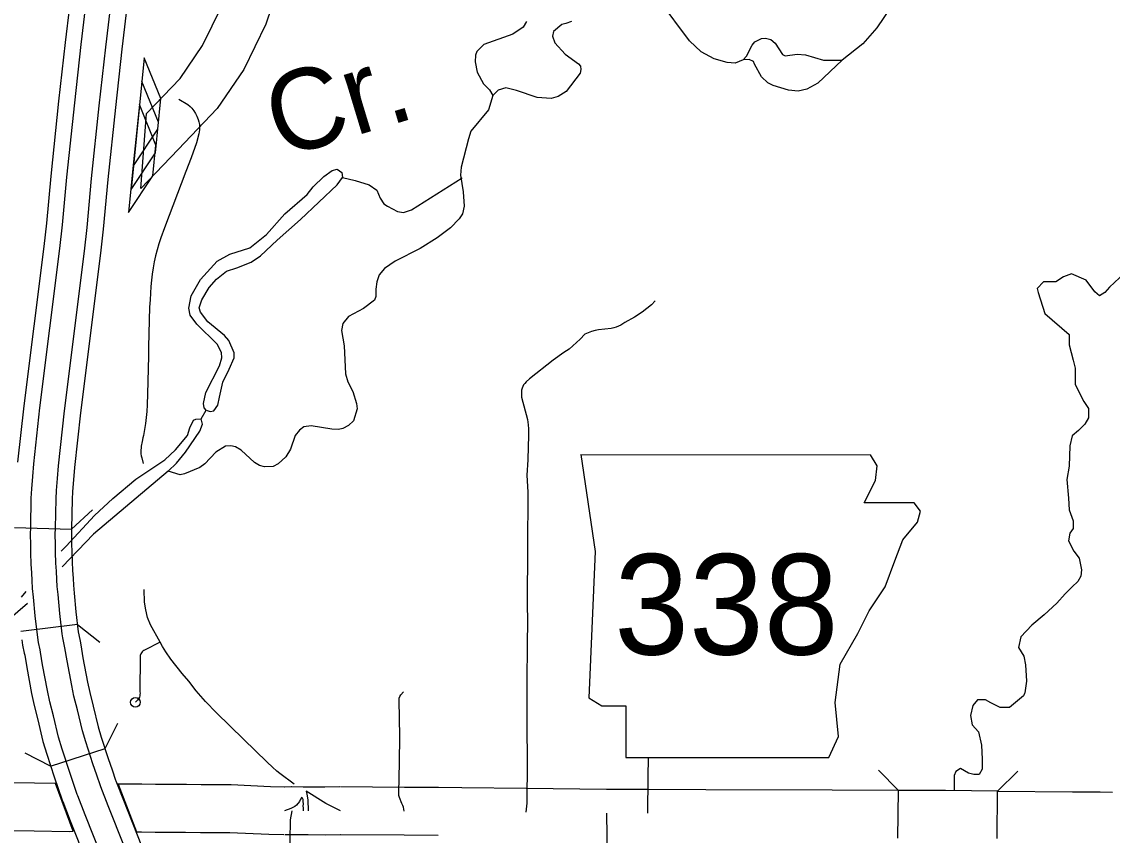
# Model space of a CAD drawing. Extents: x -19 to 366, y -4 to 359.
# Drawn here: x 147.621 to 148.706, y 185.934 to 186.744 of the extents above; entities that cross this region are included whole.
import ezdxf

# ---------------------------------------------------------------- set-up
doc = ezdxf.new("R2010")
doc.units = 0
for name, color, linetype in [('Level 10', 7, 'Continuous'), ('Level 19', 7, 'Continuous'), ('Level 21', 7, 'Continuous'), ('Level 33', 7, 'Continuous'), ('Level 34', 7, 'Continuous'), ('Level 35', 7, 'Continuous'), ('Level 37', 7, 'Continuous'), ('Level 39', 7, 'Continuous'), ('Level 42', 7, 'Continuous'), ('Level 60', 7, 'Continuous')]:
    doc.layers.add(name, color=color, linetype=linetype)

msp = doc.modelspace()

# ---------------------------------------------------------------- linework, layer by layer
at = {"layer": 'Level 10'}
for p, q in [((147.7395, 186.5778), (147.7453, 186.6523)), ((147.8893, 185.9824), (147.882, 185.9823)), ((147.9011, 185.9823), (147.8897, 185.9824)), ((147.9062, 185.9823), (147.9011, 185.9823)), ((148.0018, 185.982), (147.9381, 185.9825)), ((148.0357, 185.9818), (148.0018, 185.982)), ((148.0018, 185.982), (148.0018, 185.982)), ((148.0587, 185.9817), (148.0356, 185.9818)), ((148.1228, 185.9809), (148.0589, 185.9817)), ((148.203, 185.98), (148.1227, 185.9809)), ((148.2439, 185.9799), (148.2028, 185.98)), ((148.4925, 185.9315), (148.4932, 185.9788)), ((148.5912, 185.931), (148.5917, 185.9783)), ((148.6936, 185.9775), (148.706, 185.9774)), ((148.6936, 185.9775), (148.6936, 185.9775)), ((147.8826, 185.935), (147.8899, 185.9351)), ((147.8895, 185.935), (147.9009, 185.935)), ((147.9008, 185.935), (147.9059, 185.935)), ((147.9378, 185.9351), (148.0014, 185.9347)), ((148.0014, 185.9347), (148.0353, 185.9344))]:
    msp.add_line(p, q, dxfattribs=at)
for points in [[(147.7453, 186.6523), (147.7785, 186.6872), (147.8009, 186.7199), (147.8201, 186.7592), (147.8324, 186.7961), (147.8567, 186.8438), (147.8792, 186.8727), (147.9065, 186.897), (147.9458, 186.929), (147.9614, 186.9469)], [(147.9971, 186.9159), (147.9788, 186.8948), (147.9372, 186.861), (147.9139, 186.8402), (147.8969, 186.8183), (147.8762, 186.7777), (147.864, 186.7412), (147.8419, 186.696), (147.8154, 186.6573), (147.7765, 186.6164), (147.7395, 186.5778)], [(147.6722, 185.9383), (147.6546, 185.9858), (147.6338, 185.9861), (147.5718, 185.9865), (147.5373, 185.987)], [(147.8829, 185.9823), (147.8684, 185.9827), (147.8295, 185.9844), (147.8172, 185.9846), (147.7995, 185.9845), (147.7848, 185.9849), (147.7542, 185.985), (147.7406, 185.9852), (147.7243, 185.9852), (147.7168, 185.9853)], [(147.717, 185.9853), (147.7353, 185.9379), (147.7402, 185.9379), (147.7537, 185.9376), (147.7841, 185.9375), (147.799, 185.9371), (147.817, 185.9372), (147.8281, 185.9371), (147.8668, 185.9353), (147.8817, 185.935)], [(147.9375, 185.9825), (147.9225, 185.9822), (147.9062, 185.9823)], [(148.4932, 185.9788), (148.427, 185.9792), (148.3016, 185.9796), (148.244, 185.9799)], [(148.5917, 185.9783), (148.5398, 185.9788), (148.4932, 185.9788)], [(148.5917, 185.9783), (148.6661, 185.9777), (148.6936, 185.9775)], [(147.5366, 185.9396), (147.5713, 185.9391), (147.6333, 185.9388), (147.6683, 185.9382), (147.6722, 185.9383)], [(147.9059, 185.935), (147.9228, 185.9349), (147.9384, 185.9351)]]:
    msp.add_lwpolyline(points, dxfattribs=at)
at = {"layer": 'Level 19'}
for points in [[(147.6685, 186.7587), (147.6643, 186.7229), (147.6578, 186.6646), (147.65, 186.5899), (147.6456, 186.5431), (147.6431, 186.5201), (147.6233, 186.3616)], [(147.6392, 186.3596), (147.659, 186.5182), (147.6616, 186.5415), (147.666, 186.589), (147.6738, 186.6628), (147.6803, 186.721), (147.6845, 186.757)], [(147.6637, 186.3566), (147.6835, 186.5154), (147.6861, 186.539), (147.6906, 186.5876), (147.6982, 186.66), (147.7047, 186.7182), (147.709, 186.7543)], [(147.725, 186.7525), (147.7207, 186.7164), (147.7142, 186.6582), (147.7067, 186.5867), (147.7021, 186.5373), (147.6995, 186.5135), (147.6796, 186.3546)], [(147.6233, 186.3616), (147.6169, 186.3054)], [(147.6842, 185.9547), (147.6768, 185.9737), (147.6763, 185.9749), (147.6725, 185.986), (147.6685, 185.9977), (147.6613, 186.0199), (147.6578, 186.0318), (147.6527, 186.0531), (147.6491, 186.0672), (147.6467, 186.0785), (147.6418, 186.1038), (147.6399, 186.1164), (147.6394, 186.1188), (147.6378, 186.1262), (147.637, 186.1311), (147.6344, 186.1525), (147.6328, 186.1712), (147.6317, 186.1799), (147.6315, 186.1878), (147.631, 186.1955), (147.6305, 186.2039), (147.6301, 186.2154), (147.63, 186.2236), (147.6297, 186.2336), (147.63, 186.2408), (147.6306, 186.2698), (147.6311, 186.2791), (147.6321, 186.2911), (147.633, 186.304), (147.6392, 186.3596)], [(147.7072, 185.9636), (147.6998, 185.9826), (147.6994, 185.9835), (147.6958, 185.994), (147.6919, 186.0055), (147.6848, 186.0272), (147.6816, 186.0381), (147.6766, 186.059), (147.673, 186.0728), (147.6708, 186.0834), (147.6661, 186.108), (147.6641, 186.1209), (147.6634, 186.124), (147.662, 186.1307), (147.6614, 186.1346), (147.6589, 186.155), (147.6573, 186.1737), (147.6563, 186.1818), (147.6561, 186.1889), (147.6556, 186.1971), (147.655, 186.2051), (147.6547, 186.2159), (147.6546, 186.224), (147.6544, 186.2335), (147.6546, 186.24), (147.6552, 186.2689), (147.6556, 186.2774), (147.6566, 186.2892), (147.6575, 186.3017), (147.6637, 186.3566)], [(147.6796, 186.3546), (147.6735, 186.3003), (147.6727, 186.2879), (147.6717, 186.2763), (147.6713, 186.2684), (147.6707, 186.2396), (147.6705, 186.2334), (147.6707, 186.2243), (147.6708, 186.2162), (147.6711, 186.2059), (147.6716, 186.1981), (147.6722, 186.1897), (147.6724, 186.183), (147.6733, 186.1753), (147.6749, 186.1567), (147.6773, 186.1368), (147.6778, 186.1336), (147.6792, 186.1274), (147.6799, 186.1239), (147.682, 186.1108), (147.6866, 186.0865), (147.6887, 186.0765), (147.6922, 186.0629), (147.6971, 186.0423), (147.7002, 186.032), (147.7071, 186.0106), (147.711, 185.9993), (147.7145, 185.9891), (147.7148, 185.9885), (147.7222, 185.9694)], [(147.6211, 186.1289), (147.622, 186.1233), (147.6236, 186.1154), (147.624, 186.1135), (147.626, 186.1011), (147.6309, 186.0753), (147.6334, 186.0635), (147.6371, 186.0492), (147.6422, 186.0276), (147.6459, 186.0152), (147.6532, 185.9926), (147.6573, 185.9808), (147.6612, 185.9693), (147.6618, 185.9678), (147.6692, 185.9488)], [(147.8703, 185.5536), (147.8664, 185.5633), (147.8571, 185.5869), (147.8425, 185.6231), (147.8329, 185.6475), (147.8206, 185.6778), (147.802, 185.7254), (147.7973, 185.7369), (147.7813, 185.7769), (147.7752, 185.7918), (147.7696, 185.806), (147.7552, 185.8421), (147.7389, 185.8836), (147.7072, 185.9636)], [(147.7222, 185.9694), (147.7538, 185.8895), (147.7701, 185.8481), (147.7846, 185.8119), (147.7901, 185.7978), (147.7963, 185.783), (147.8122, 185.7429), (147.8169, 185.7314), (147.8356, 185.6838), (147.8479, 185.6534), (147.8575, 185.629), (147.872, 185.5928), (147.8813, 185.5693), (147.8858, 185.5582), (147.8769, 185.5555), (147.8703, 185.5536)], [(147.8363, 185.5389), (147.8479, 185.5445), (147.8436, 185.554), (147.8342, 185.5778), (147.8196, 185.614), (147.8101, 185.6383), (147.7977, 185.6687), (147.7792, 185.7162), (147.7745, 185.7276), (147.7585, 185.7676), (147.7523, 185.7826), (147.7467, 185.797), (147.7323, 185.833), (147.716, 185.8746), (147.6842, 185.9547)], [(147.6692, 185.9488), (147.701, 185.8687), (147.7173, 185.8271), (147.7318, 185.7911), (147.7374, 185.7766), (147.7436, 185.7616), (147.7595, 185.7216), (147.7642, 185.7102), (147.7828, 185.6628), (147.7951, 185.6324), (147.8047, 185.608), (147.8193, 185.5718), (147.8287, 185.5479), (147.8336, 185.5374), (147.8363, 185.5389)]]:
    msp.add_lwpolyline(points, dxfattribs=at)
at = {"layer": 'Level 21'}
for p, q in [((148.1771, 186.313), (148.1915, 186.2168)), ((148.4719, 186.3018), (148.4652, 186.3128)), ((148.4703, 186.2873), (148.4719, 186.3018)), ((148.4591, 186.2649), (148.4703, 186.2873)), ((148.5087, 186.2649), (148.4591, 186.2649)), ((148.5151, 186.2569), (148.5087, 186.2649)), ((148.5119, 186.2457), (148.5151, 186.2569)), ((148.4975, 186.2281), (148.5119, 186.2457)), ((148.4895, 186.2072), (148.4975, 186.2281)), ((148.1915, 186.2168), (148.1851, 186.0711)), ((148.4799, 186.1816), (148.4895, 186.2072)), ((148.4639, 186.1576), (148.4799, 186.1816)), ((148.4527, 186.1351), (148.4639, 186.1576)), ((148.435, 186.1047), (148.4527, 186.1351)), ((148.4302, 186.0663), (148.435, 186.1047)), ((148.1851, 186.0711), (148.1979, 186.063)), ((148.1979, 186.063), (148.222, 186.063)), ((148.222, 186.063), (148.222, 186.0118)), ((148.4334, 186.0326), (148.4302, 186.0663)), ((148.4238, 186.0118), (148.4334, 186.0326)), ((148.222, 186.0118), (148.4238, 186.0118))]:
    msp.add_line(p, q, dxfattribs=at)
msp.add_lwpolyline([(148.1771, 186.313), (148.4652, 186.3128)], dxfattribs=at)
at = {"layer": 'Level 33'}
for points in [[(147.7772, 186.6667), (147.7862, 186.6612), (147.7887, 186.6593), (147.7903, 186.6576), (147.7923, 186.6551), (147.794, 186.6524), (147.7953, 186.6497), (147.7966, 186.6463), (147.7973, 186.6439), (147.7978, 186.6415), (147.798, 186.6389), (147.7979, 186.6361), (147.7973, 186.6321), (147.7948, 186.623), (147.7895, 186.6081), (147.7844, 186.5945), (147.763, 186.5385), (147.7595, 186.5286), (147.7575, 186.5227), (147.7558, 186.5168), (147.7542, 186.5108), (147.7529, 186.5048), (147.7517, 186.4987), (147.7507, 186.4926), (147.75, 186.4865), (147.7494, 186.4803), (147.7487, 186.467), (147.7482, 186.4597), (147.7473, 186.4203), (147.747, 186.4108), (147.7462, 186.3735), (147.7459, 186.3624), (147.7455, 186.356), (147.7449, 186.3499), (147.7442, 186.3439), (147.7433, 186.3379), (147.7421, 186.3319), (147.7416, 186.3298), (147.7409, 186.326), (147.74, 186.3215), (147.7397, 186.3196), (147.7395, 186.3176), (147.7395, 186.3164), (147.7395, 186.3157), (147.7396, 186.3137), (147.7399, 186.3118), (147.7404, 186.3099), (147.742, 186.3042)], [(147.7588, 186.1263), (147.7491, 186.1437), (147.7463, 186.1509), (147.7444, 186.1585), (147.7433, 186.1661), (147.743, 186.1787)], [(147.7588, 186.1263), (147.7433, 186.1184), (147.7424, 186.118), (147.7415, 186.1174), (147.7408, 186.1167), (147.7401, 186.1159), (147.7396, 186.115), (147.7392, 186.1141), (147.739, 186.1131), (147.7389, 186.1121), (147.7389, 186.1119), (147.7387, 186.0769), (147.7388, 186.0756), (147.7387, 186.0744), (147.7385, 186.0731), (147.7381, 186.0719), (147.7376, 186.0707), (147.737, 186.0696), (147.7362, 186.0686), (147.7356, 186.068), (147.7341, 186.0666)], [(147.8921, 185.9851), (147.8778, 185.9958), (147.8748, 185.9982), (147.8704, 186.0021), (147.8651, 186.0071), (147.8415, 186.0299), (147.8149, 186.0563), (147.804, 186.0675), (147.7947, 186.0781), (147.7872, 186.0875), (147.7806, 186.0953), (147.7695, 186.1097), (147.7645, 186.1169), (147.761, 186.1223), (147.7588, 186.1263)], [(148.0016, 185.9584), (148.0007, 185.9623), (148, 185.9641), (147.999, 185.9658), (147.9967, 185.9719), (147.9963, 185.9738), (147.9961, 185.9766), (147.9967, 186.0069), (147.997, 186.0328), (147.9964, 186.0684), (147.9966, 186.0706), (147.997, 186.0724), (147.9981, 186.0741), (148.0008, 186.0769)], [(147.9041, 185.9782), (147.9048, 185.9753), (147.9055, 185.9696), (147.906, 185.9586)], [(147.938, 185.9588), (147.9237, 185.9658), (147.9041, 185.9782)], [(147.8997, 185.9721), (147.8981, 185.9696), (147.8973, 185.9679), (147.8944, 185.9644), (147.8926, 185.9629), (147.8908, 185.9621), (147.8886, 185.9609), (147.8823, 185.9586)], [(147.8997, 185.9721), (147.9005, 185.9703), (147.9008, 185.9679), (147.9009, 185.9657), (147.9008, 185.9634), (147.901, 185.9618), (147.901, 185.9587)], [(148.2027, 185.9564), (148.2035, 185.9109), (148.2032, 185.8539), (148.2025, 185.7982), (148.2016, 185.699), (148.202, 185.6436), (148.2022, 185.6369), (148.203, 185.632), (148.2038, 185.6292), (148.2047, 185.6264), (148.2058, 185.6238), (148.2069, 185.6219)]]:
    msp.add_lwpolyline(points, dxfattribs=at)
msp.add_circle((147.7341, 186.0666), 0.00473, dxfattribs=at)
at = {"layer": 'Level 34'}
for points in [[(148.251, 186.466), (148.2475, 186.462), (148.2382, 186.4548), (148.2306, 186.4497), (148.221, 186.4444), (148.219, 186.443), (148.2168, 186.4417), (148.2146, 186.4407), (148.2123, 186.4397), (148.2099, 186.439), (148.2075, 186.4385), (148.1949, 186.4372), (148.1914, 186.4364), (148.1879, 186.4354), (148.1846, 186.4342), (148.1813, 186.4327), (148.1764, 186.4279), (148.1654, 186.4178), (148.1603, 186.4145), (148.1495, 186.407), (148.1261, 186.3885), (148.1227, 186.3853), (148.1214, 186.3839), (148.1203, 186.3824), (148.1194, 186.3808), (148.1187, 186.379), (148.1183, 186.3772), (148.118, 186.3754), (148.118, 186.3735), (148.1182, 186.3703), (148.1241, 186.3479), (148.1249, 186.3426), (148.1252, 186.3385), (148.1251, 186.3316), (148.1247, 186.3208), (148.1245, 186.3077), (148.1236, 186.2925), (148.1243, 186.2755), (148.1242, 186.2193), (148.1238, 186.1665), (148.124, 186.145), (148.1237, 186.1269), (148.1235, 186.0845), (148.1236, 186.0433), (148.1239, 186.0076), (148.1233, 185.9663), (148.1225, 185.9572)], [(148.244, 185.9812), (148.244, 185.9921), (148.2445, 186.0118)], [(148.2439, 185.9563), (148.2437, 185.9622), (148.2439, 185.9671), (148.244, 185.9812)], [(147.8896, 185.9587), (147.8882, 185.9498), (147.8872, 185.8879)]]:
    msp.add_lwpolyline(points, dxfattribs=at)
at = {"layer": 'Level 35'}
for points in [[(148.485, 186.757), (148.4716, 186.7375), (148.4578, 186.7217), (148.4372, 186.7053), (148.4128, 186.6826), (148.402, 186.6767), (148.3933, 186.6744), (148.3836, 186.6755), (148.3684, 186.6801), (148.3633, 186.683), (148.3568, 186.6888), (148.3498, 186.7013), (148.349, 186.7042), (148.3446, 186.7061), (148.3387, 186.7058), (148.3306, 186.7024), (148.3226, 186.7029), (148.3099, 186.7067), (148.297, 186.7136), (148.2853, 186.7246), (148.255, 186.7653)], [(148.1232, 186.744), (148.1198, 186.7381), (148.1096, 186.7311), (148.0808, 186.7209), (148.0738, 186.714), (148.0723, 186.7104), (148.072, 186.7038), (148.0741, 186.6935), (148.0804, 186.6818), (148.0863, 186.6759), (148.0896, 186.6702), (148.0853, 186.656), (148.0679, 186.6346), (148.0653, 186.627), (148.0582, 186.5989), (148.0575, 186.5911), (148.06, 186.5744), (148.0612, 186.5602), (148.0595, 186.5524), (148.0563, 186.5474)], [(148.1621, 186.7419), (148.1583, 186.7408), (148.15, 186.7339), (148.1489, 186.7293), (148.1514, 186.7225), (148.1615, 186.7112), (148.175, 186.7017), (148.1767, 186.6995), (148.1773, 186.6962), (148.1766, 186.6926), (148.1626, 186.6741), (148.1547, 186.6692), (148.1478, 186.6674), (148.1336, 186.6681), (148.1131, 186.6751), (148.1026, 186.6779), (148.0949, 186.6754), (148.0896, 186.6702)], [(148.1678, 186.744), (148.1621, 186.7419)], [(148.3387, 186.7058), (148.3419, 186.7093), (148.3476, 186.7203), (148.3502, 186.7235), (148.3569, 186.7268), (148.3608, 186.7272), (148.3663, 186.7259), (148.3703, 186.7223), (148.3778, 186.7109), (148.3803, 186.7098), (148.3924, 186.7114), (148.4006, 186.7107), (148.4184, 186.7054), (148.4372, 186.7053)], [(147.8044, 186.3571), (147.8025, 186.3596), (147.8019, 186.3637), (147.8042, 186.3749), (147.8179, 186.4012), (147.82, 186.4092), (147.8196, 186.4147), (147.8154, 186.4228), (147.7953, 186.4427), (147.7887, 186.4518), (147.7873, 186.4586), (147.7897, 186.4711), (147.7989, 186.4871), (147.8154, 186.5056), (147.8281, 186.5123), (147.8478, 186.5188), (147.8644, 186.532), (147.8827, 186.5524), (147.905, 186.5717), (147.9111, 186.5793), (147.9215, 186.5896), (147.93, 186.5957), (147.9349, 186.5969), (147.9393, 186.5937), (147.94, 186.5887)], [(147.6933, 186.2526), (147.7118, 186.2694), (147.7347, 186.2886), (147.7633, 186.3077), (147.7739, 186.3179), (147.7858, 186.332), (147.7882, 186.3397), (147.792, 186.3472), (147.7944, 186.3483), (147.7997, 186.3485), (147.8044, 186.3571), (147.8086, 186.3558), (147.812, 186.3567), (147.816, 186.3623), (147.8177, 186.3701), (147.8212, 186.3851), (147.8274, 186.398), (147.8325, 186.4094), (147.8323, 186.4142), (147.8271, 186.4265), (147.8227, 186.4316), (147.8063, 186.4452), (147.7989, 186.4548), (147.7977, 186.459), (147.8002, 186.467), (147.8075, 186.4794), (147.8147, 186.4876), (147.8247, 186.4956), (147.8351, 186.4989), (147.8493, 186.5046), (147.8586, 186.5107), (147.8752, 186.5262), (147.8983, 186.547), (147.9348, 186.5813), (147.94, 186.5887), (147.9526, 186.5857), (147.9668, 186.5814), (147.9743, 186.576), (147.9775, 186.5682), (147.9813, 186.5625), (147.9849, 186.56), (147.9948, 186.5548), (148.0007, 186.5537), (148.0089, 186.5565), (148.059, 186.5885)], [(148.0563, 186.5474), (148.0477, 186.5387), (148.0342, 186.5287), (148.0172, 186.5182), (147.9926, 186.5054), (147.982, 186.4981), (147.9767, 186.492), (147.9743, 186.4848), (147.9732, 186.4776), (147.9732, 186.4702), (147.9719, 186.4668), (147.9609, 186.4584), (147.9461, 186.4503), (147.9405, 186.4433), (147.939, 186.4364), (147.9419, 186.4211), (147.9432, 186.3934), (147.9453, 186.3854), (147.9504, 186.3759), (147.9541, 186.3638), (147.9547, 186.3587), (147.9511, 186.3465), (147.946, 186.3421), (147.9406, 186.3391), (147.9362, 186.3379), (147.9296, 186.3383), (147.9089, 186.3416), (147.9015, 186.3408), (147.8973, 186.3374), (147.8931, 186.332), (147.8883, 186.3185), (147.8836, 186.3107), (147.8762, 186.3039), (147.8711, 186.3012), (147.8627, 186.3008), (147.8574, 186.3023), (147.8525, 186.3051), (147.8393, 186.3176), (147.8338, 186.3206), (147.8289, 186.3219), (147.8236, 186.3213), (147.8141, 186.3156), (147.8033, 186.3039), (147.7982, 186.3003), (147.7831, 186.294), (147.7785, 186.293), (147.7666, 186.2966), (147.6925, 186.234), (147.6613, 186.2014)], [(148.7178, 186.4936), (148.7031, 186.4796), (148.6985, 186.4742), (148.693, 186.4711), (148.6884, 186.475), (148.6799, 186.4866), (148.6652, 186.4928), (148.6574, 186.4897), (148.6497, 186.485), (148.6373, 186.485), (148.6311, 186.4781), (148.6319, 186.4742), (148.6388, 186.4533), (148.6628, 186.4324), (148.6628, 186.4223), (148.6667, 186.4068), (148.669, 186.3991), (148.669, 186.3828), (148.6775, 186.3658), (148.6822, 186.3588), (148.6822, 186.3495), (148.6783, 186.3433), (148.6721, 186.3371), (148.6659, 186.3317), (148.6636, 186.3216), (148.6628, 186.3015), (148.6605, 186.2883), (148.6621, 186.2697), (148.6628, 186.2581), (148.6667, 186.2472), (148.6667, 186.2395), (148.6636, 186.2348), (148.6621, 186.2271), (148.6675, 186.217), (148.6729, 186.2101), (148.6752, 186.1984), (148.6745, 186.1922), (148.6714, 186.1868), (148.6659, 186.1814), (148.659, 186.1744), (148.6505, 186.1651)], [(147.7666, 186.2966), (147.7751, 186.3046), (147.7841, 186.3154), (147.7983, 186.3364), (147.8009, 186.3432), (147.7997, 186.3485)], [(147.6602, 186.2169), (147.6654, 186.2219), (147.6933, 186.2526)], [(147.621, 186.1712), (147.6255, 186.1767)], [(147.6268, 186.165), (147.6075, 186.1482), (147.6031, 186.1461), (147.6001, 186.1464), (147.5566, 186.1104), (147.5498, 186.1031), (147.5441, 186.094), (147.5269, 186.0852), (147.5199, 186.0791), (147.508, 186.065), (147.5029, 186.0522), (147.4983, 186.0245)], [(148.6505, 186.1651), (148.6381, 186.1535), (148.6257, 186.1434), (148.6148, 186.1318), (148.6125, 186.121), (148.6179, 186.1125), (148.6195, 186.1039), (148.6203, 186.0877), (148.6187, 186.0761), (148.6185, 186.0755)], [(148.6185, 186.0755), (148.6175, 186.0729), (148.6036, 186.0613), (148.5943, 186.0613), (148.585, 186.066), (148.5796, 186.0691), (148.5718, 186.0691), (148.5672, 186.0636), (148.5649, 186.0536), (148.5664, 186.0443), (148.5726, 186.0373), (148.5757, 186.0241), (148.5765, 186.0102), (148.5765, 186.004), (148.5765, 186.0001), (148.5734, 185.9947), (148.568, 185.9947), (148.5626, 185.9962), (148.5548, 186.0009), (148.5502, 185.9978), (148.5486, 185.9939), (148.5486, 185.9787)]]:
    msp.add_lwpolyline(points, dxfattribs=at)
at = {"layer": 'Level 37'}
for points in [[(148.4734, 185.9992), (148.4932, 185.9788)], [(148.5917, 185.9783), (148.6119, 185.9982)]]:
    msp.add_lwpolyline(points, dxfattribs=at)
at = {"layer": 'Level 39'}
for p, q in [((147.6707, 186.2387), (147.6914, 186.2582)), ((147.6139, 186.2404), (147.6707, 186.2387)), ((147.6765, 186.1439), (147.6201, 186.1369)), ((147.6765, 186.1439), (147.6989, 186.1264)), ((147.7039, 186.0207), (147.7167, 186.046)), ((147.6498, 186.0031), (147.7039, 186.0207)), ((147.6498, 186.0031), (147.6245, 186.016))]:
    msp.add_line(p, q, dxfattribs=at)
at = {"layer": 'Level 42'}
for p, q in [((147.7429, 186.7077), (147.7376, 186.6539)), ((147.7595, 186.6672), (147.7429, 186.7077)), ((147.7405, 186.6843), (147.7351, 186.6305)), ((147.757, 186.6438), (147.7405, 186.6843)), ((147.7381, 186.6614), (147.7327, 186.6076)), ((147.7546, 186.6209), (147.7381, 186.6614)), ((147.7564, 186.6366), (147.7595, 186.6672)), ((147.7376, 186.6539), (147.7323, 186.6002)), ((147.7323, 186.6002), (147.7564, 186.6366)), ((147.754, 186.6132), (147.757, 186.6438)), ((147.7351, 186.6305), (147.7298, 186.5768)), ((147.7516, 186.5904), (147.7546, 186.6209)), ((147.7327, 186.6076), (147.7274, 186.5539)), ((147.7298, 186.5768), (147.754, 186.6132)), ((147.7274, 186.5539), (147.7516, 186.5904))]:
    msp.add_line(p, q, dxfattribs=at)
at = {"layer": 'Level 60'}
for points in [[(154.1159, 1.8709), (153.9063, 10.4874), (153.696, 19.1041), (153.485, 27.7209), (153.2733, 36.3378), (153.0608, 44.9549), (152.8476, 53.5721), (152.6337, 62.1894), (152.419, 70.8069), (152.2036, 79.4245), (151.9875, 88.0422), (151.7707, 96.6601), (151.5531, 105.2782), (151.3348, 113.8963), (151.1158, 122.5147), (150.8961, 131.1331), (150.6757, 139.7517), (150.4545, 148.3704), (150.2326, 156.9893), (150.0101, 165.6083), (149.7867, 174.2275), (149.5627, 182.8468), (149.338, 191.4662), (149.1125, 200.0858), (148.8864, 208.7055), (148.6595, 217.3254), (148.4319, 225.9454), (148.2037, 234.5655), (147.9747, 243.1858), (147.745, 251.8063), (147.5146, 260.4269), (147.2835, 269.0476), (147.0517, 277.6685), (146.8191, 286.2895), (146.5859, 294.9106), (146.352, 303.5319), (146.1174, 312.1534), (145.8821, 320.775), (145.6461, 329.3967), (145.4094, 338.0186), (145.172, 346.6406)], [(0, 180.8999), (7.1228, 180.9044), (14.2457, 180.9176), (21.3685, 180.9397), (28.4912, 180.9706), (35.614, 181.0103), (42.7366, 181.0589), (49.8592, 181.1163), (56.9818, 181.1825), (64.1042, 181.2575), (71.2266, 181.3414), (78.3488, 181.4341), (85.4709, 181.5357), (92.5929, 181.646), (99.7147, 181.7652), (106.8364, 181.8933), (113.9579, 182.0301), (121.0793, 182.1758), (128.2005, 182.3303), (135.3214, 182.4936), (142.4422, 182.6658), (149.5627, 182.8468), (156.683, 183.0366), (163.8031, 183.2352), (170.9229, 183.4427), (178.0425, 183.659), (185.1617, 183.8841), (192.2807, 184.1181), (199.3994, 184.3608), (206.5178, 184.6124), (213.6359, 184.8728), (220.7537, 185.1421), (227.8711, 185.4201), (234.9881, 185.707), (242.1048, 186.0027), (249.2212, 186.3073), (256.3371, 186.6206), (263.4526, 186.9428), (270.5678, 187.2738), (277.6825, 187.6136), (284.7968, 187.9622), (291.9107, 188.3197), (299.0241, 188.6859), (306.1371, 189.061), (313.2495, 189.4449), (320.3615, 189.8377), (327.4731, 190.2392), (334.5841, 190.6495), (341.6946, 191.0687)]]:
    msp.add_spline(points, degree=3, dxfattribs=at)

# ---------------------------------------------------------------- texts
at = {"layer": 'Level 21'}
msp.add_text('338', height=0.1, dxfattribs=at).set_placement((148.2104, 186.1141))
at = {"layer": 'Level 35'}
msp.add_text('Cr.', height=0.08, rotation=16.8694, dxfattribs=at).set_placement((147.8784, 186.6074))

doc.saveas('drawing.dxf')
